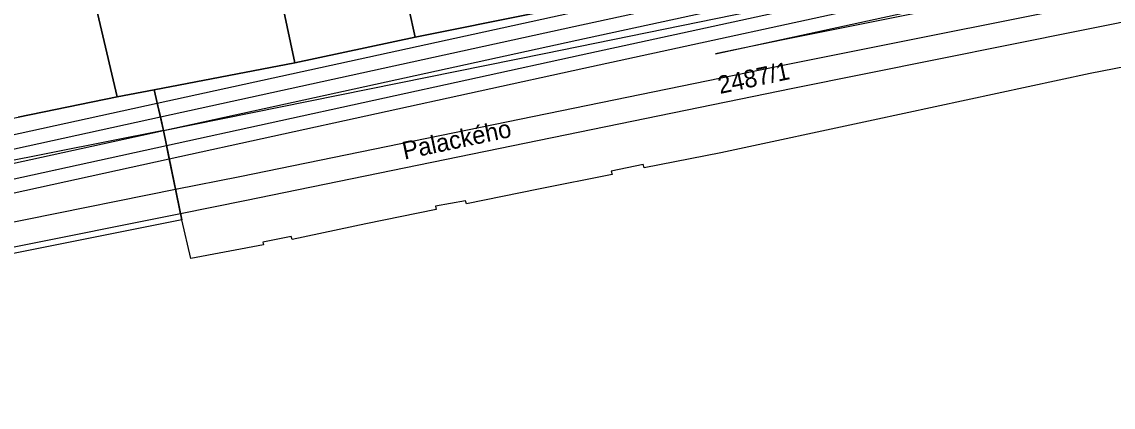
# Model space of a CAD drawing. Extents: x -263423 to -261326, y -1240067 to -1237864.
# Drawn here: x -262172.3 to -262049.1, y -1239878.6 to -1239835.2 of the extents above; entities that cross this region are included whole.
import ezdxf

# ---------------------------------------------------------------- set-up
doc = ezdxf.new("R2010")
doc.units = 0
for name, color, linetype in [('body_kn', 7, 'Continuous'), ('katuz_linie', 7, 'Continuous'), ('kladpar_druhypozemkov', 7, 'Continuous'), ('kladpar_hranice', 7, 'Continuous'), ('kladpar_parcelnecisla', 7, 'Continuous'), ('kladpar_plochy', 7, 'Continuous'), ('popisy', 7, 'Continuous'), ('tarchy_linie', 7, 'Continuous'), ('zappar_hrandruhpozemk', 7, 'Continuous'), ('zuob_linie', 7, 'Continuous'), ('zuob_plochy', 7, 'Continuous')]:
    doc.layers.add(name, color=color, linetype=linetype)

msp = doc.modelspace()

# ---------------------------------------------------------------- linework, layer by layer
at = {"layer": 'body_kn'}
for p, q in [((-262110.01, -1239835.69), (-262110.01, -1239835.69)), ((-262127.92, -1239836.88), (-262127.92, -1239836.88)), ((-262109.67, -1239837.25), (-262109.67, -1239837.25)), ((-262086.37, -1239837.18), (-262086.37, -1239837.18)), ((-262113.35, -1239838.71), (-262113.35, -1239838.71)), ((-262109.18, -1239838.88), (-262109.18, -1239838.88)), ((-262094.01, -1239838.74), (-262094.01, -1239838.74)), ((-262094.01, -1239838.74), (-262094.01, -1239838.74)), ((-262141.52, -1239839.76), (-262141.52, -1239839.76)), ((-262085.81, -1239839.92), (-262085.81, -1239839.92)), ((-262108.85, -1239840.39), (-262108.85, -1239840.39)), ((-262051.67, -1239840.98), (-262051.67, -1239840.98)), ((-262085.25, -1239842.66), (-262085.25, -1239842.66)), ((-262161.59, -1239843.6), (-262161.59, -1239843.6)), ((-262157.39, -1239842.81), (-262157.39, -1239842.81)), ((-262157.05, -1239844.32), (-262157.05, -1239844.32)), ((-262156.69, -1239845.88), (-262156.69, -1239845.88)), ((-262156.69, -1239845.88), (-262156.69, -1239845.88)), ((-262076.19, -1239846.25), (-262076.19, -1239846.25)), ((-262156.35, -1239847.39), (-262156.35, -1239847.39)), ((-262156.35, -1239847.39), (-262156.35, -1239847.39)), ((-262156.34, -1239847.44), (-262156.34, -1239847.44)), ((-262156, -1239849.1), (-262156, -1239849.1)), ((-262093.41, -1239849.92), (-262093.41, -1239849.92)), ((-262155.69, -1239850.61), (-262155.69, -1239850.61)), ((-262155.69, -1239850.61), (-262155.69, -1239850.61)), ((-262102.17, -1239851.25), (-262102.17, -1239851.25)), ((-262147.73, -1239852.59), (-262147.73, -1239852.59)), ((-262105.79, -1239851.98), (-262105.79, -1239851.98)), ((-262105.67, -1239852.36), (-262105.67, -1239852.36)), ((-262102.05, -1239851.63), (-262102.05, -1239851.63)), ((-262154.99, -1239854.04), (-262154.99, -1239854.04)), ((-262154.99, -1239854.04), (-262154.99, -1239854.04)), ((-262113.99, -1239854.01), (-262113.99, -1239854.01)), ((-262147.17, -1239855.33), (-262147.17, -1239855.33)), ((-262125.61, -1239855.95), (-262125.61, -1239855.95)), ((-262122.24, -1239855.34), (-262122.24, -1239855.34)), ((-262122.12, -1239855.66), (-262122.12, -1239855.66)), ((-262154.43, -1239856.79), (-262154.43, -1239856.79)), ((-262154.28, -1239857.5), (-262154.28, -1239857.5)), ((-262125.55, -1239856.33), (-262125.55, -1239856.33)), ((-262133.49, -1239857.92), (-262133.49, -1239857.92)), ((-262145.11, -1239859.99), (-262145.11, -1239859.99)), ((-262141.93, -1239859.38), (-262141.93, -1239859.38)), ((-262141.81, -1239859.7), (-262141.81, -1239859.7)), ((-262145.05, -1239860.31), (-262145.05, -1239860.31)), ((-262153.24, -1239861.83), (-262153.24, -1239861.83))]:
    msp.add_line(p, q, dxfattribs=at)
at = {"layer": 'katuz_linie'}
msp.add_lwpolyline([(-262033.88, -1239837.5), (-262051.67, -1239840.98), (-262076.19, -1239846.25), (-262093.41, -1239849.92), (-262102.05, -1239851.63), (-262102.17, -1239851.25), (-262105.79, -1239851.98), (-262105.67, -1239852.36), (-262113.99, -1239854.01), (-262122.12, -1239855.66), (-262122.24, -1239855.34), (-262125.61, -1239855.95), (-262125.55, -1239856.33), (-262133.49, -1239857.92), (-262141.81, -1239859.7), (-262141.93, -1239859.38), (-262145.11, -1239859.99), (-262145.05, -1239860.31), (-262153.24, -1239861.83), (-262154.28, -1239857.5), (-262172.7, -1239861.17)], dxfattribs=at)
at = {"layer": 'kladpar_druhypozemkov'}
msp.add_line((-262089.29, -1239840.48), (-262089.29, -1239840.48), dxfattribs=at)
at = {"layer": 'kladpar_hranice'}
for points in [[(-262180.69, -1239799.49), (-262171.98, -1239797.02), (-262171.92, -1239797.4), (-262167.94, -1239814.96), (-262166.53, -1239820.88), (-262166.85, -1239820.94), (-262166.66, -1239821.32), (-262165.26, -1239827.88), (-262161.59, -1239843.6), (-262172.77, -1239845.92)], [(-262150.26, -1239816.56), (-262146.83, -1239815.64), (-262146.71, -1239816.08), (-262146.4, -1239817.1), (-262145.72, -1239819.78), (-262145.54, -1239820.35), (-262144.2, -1239827.03), (-262141.52, -1239839.76), (-262157.39, -1239842.81), (-262161.59, -1239843.6), (-262165.26, -1239827.88), (-262166.66, -1239821.32), (-262166.85, -1239820.94), (-262166.53, -1239820.88), (-262150.26, -1239816.56)], [(-262116.94, -1239821.02), (-262114.2, -1239834.13), (-262127.92, -1239836.88), (-262130.79, -1239823.9), (-262125.58, -1239822.8), (-262125.83, -1239821.84), (-262125.12, -1239820.83), (-262123.6, -1239820.53), (-262122.46, -1239821.23), (-262122.15, -1239822.12), (-262116.94, -1239821.02)], [(-262130.79, -1239823.9), (-262127.92, -1239836.88), (-262141.52, -1239839.76), (-262144.2, -1239827.03), (-262139.43, -1239825.92), (-262139.55, -1239824.97), (-262139.16, -1239823.83), (-262136.94, -1239823.34), (-262135.93, -1239824.11), (-262135.69, -1239825.07), (-262130.79, -1239823.9)], [(-262033.88, -1239837.5), (-262051.67, -1239840.98), (-262076.19, -1239846.25), (-262093.41, -1239849.92), (-262102.05, -1239851.63), (-262102.17, -1239851.25), (-262105.79, -1239851.98), (-262105.67, -1239852.36), (-262113.99, -1239854.01), (-262122.12, -1239855.66), (-262122.24, -1239855.34), (-262125.61, -1239855.95), (-262125.55, -1239856.33), (-262133.49, -1239857.92), (-262141.81, -1239859.7), (-262141.93, -1239859.38), (-262145.11, -1239859.99), (-262145.05, -1239860.31), (-262153.24, -1239861.83), (-262154.28, -1239857.5), (-262156.35, -1239847.39), (-262157.39, -1239842.81), (-262141.52, -1239839.76), (-262127.92, -1239836.88), (-262114.2, -1239834.13)], [(-262194.43, -1239850.13), (-262177.72, -1239846.84), (-262172.77, -1239845.92), (-262161.59, -1239843.6), (-262157.39, -1239842.81), (-262156.35, -1239847.39), (-262154.28, -1239857.5), (-262172.7, -1239861.17), (-262182.55, -1239863.12), (-262190.55, -1239864.77), (-262201.61, -1239867.03), (-262202.62, -1239867.41), (-262203.58, -1239868.1), (-262204.22, -1239868.92), (-262207.45, -1239868.39), (-262216.4, -1239870.19), (-262226.26, -1239872.17), (-262242.64, -1239875.47), (-262252.4, -1239877.52), (-262257.62, -1239878.61)]]:
    msp.add_lwpolyline(points, dxfattribs=at)
at = {"layer": 'kladpar_plochy'}
for points in [[(-262180.69, -1239799.49), (-262171.98, -1239797.02), (-262171.92, -1239797.4), (-262167.94, -1239814.96), (-262166.53, -1239820.88), (-262166.85, -1239820.94), (-262166.66, -1239821.32), (-262165.26, -1239827.88), (-262161.59, -1239843.6), (-262172.77, -1239845.92)], [(-262033.88, -1239837.5), (-262051.67, -1239840.98), (-262076.19, -1239846.25), (-262093.41, -1239849.92), (-262102.05, -1239851.63), (-262102.17, -1239851.25), (-262105.79, -1239851.98), (-262105.67, -1239852.36), (-262113.99, -1239854.01), (-262122.12, -1239855.66), (-262122.24, -1239855.34), (-262125.61, -1239855.95), (-262125.55, -1239856.33), (-262133.49, -1239857.92), (-262141.81, -1239859.7), (-262141.93, -1239859.38), (-262145.11, -1239859.99), (-262145.05, -1239860.31), (-262153.24, -1239861.83), (-262154.28, -1239857.5), (-262156.35, -1239847.39), (-262157.39, -1239842.81), (-262141.52, -1239839.76), (-262127.92, -1239836.88), (-262114.2, -1239834.13)], [(-262172.77, -1239845.92), (-262161.59, -1239843.6), (-262157.39, -1239842.81), (-262156.35, -1239847.39), (-262154.28, -1239857.5), (-262172.7, -1239861.17)]]:
    msp.add_lwpolyline(points, dxfattribs=at)
for points in [[(-262150.26, -1239816.56), (-262146.83, -1239815.64), (-262146.71, -1239816.08), (-262146.4, -1239817.1), (-262145.72, -1239819.78), (-262145.54, -1239820.35), (-262144.2, -1239827.03), (-262141.52, -1239839.76), (-262157.39, -1239842.81), (-262161.59, -1239843.6), (-262165.26, -1239827.88), (-262166.66, -1239821.32), (-262166.85, -1239820.94), (-262166.53, -1239820.88)], [(-262116.94, -1239821.02), (-262114.2, -1239834.13), (-262127.92, -1239836.88), (-262130.79, -1239823.9), (-262125.58, -1239822.8), (-262125.83, -1239821.84), (-262125.12, -1239820.83), (-262123.6, -1239820.53), (-262122.46, -1239821.23), (-262122.15, -1239822.12)], [(-262130.79, -1239823.9), (-262127.92, -1239836.88), (-262141.52, -1239839.76), (-262144.2, -1239827.03), (-262139.43, -1239825.92), (-262139.55, -1239824.97), (-262139.16, -1239823.83), (-262136.94, -1239823.34), (-262135.93, -1239824.11), (-262135.69, -1239825.07)]]:
    msp.add_lwpolyline(points, close=True, dxfattribs=at)
at = {"layer": 'tarchy_linie'}
msp.add_line((-262194.82, -1239862.03), (-262154.99, -1239854.04), dxfattribs=at)
for points in [[(-262156.69, -1239845.88), (-262110.01, -1239835.69), (-262022.6, -1239816.76), (-262016.55, -1239814.18)], [(-262036.21, -1239821.34), (-262109.67, -1239837.25), (-262156.34, -1239847.44), (-262156.35, -1239847.39), (-262156.69, -1239845.88), (-262157.05, -1239844.32), (-262110.35, -1239834.13), (-262036.99, -1239818.24)], [(-262044.4, -1239834.47), (-262085.25, -1239842.66), (-262147.17, -1239855.33), (-262154.43, -1239856.79), (-262154.99, -1239854.04), (-262155.69, -1239850.61), (-262156, -1239849.1), (-262109.18, -1239838.88), (-262035.81, -1239822.94)], [(-262155.69, -1239850.61), (-262108.85, -1239840.39), (-262033.93, -1239824.11), (-262028.79, -1239823.21), (-262015.27, -1239833.26)], [(-262094.01, -1239838.74), (-262033.63, -1239825.62), (-262029.18, -1239824.84), (-262028.12, -1239825.63), (-262045.48, -1239828.97), (-262086.37, -1239837.18), (-262094.01, -1239838.74)], [(-262154.99, -1239854.04), (-262147.73, -1239852.59), (-262085.81, -1239839.92), (-262044.94, -1239831.72), (-262017.81, -1239826.49), (-262011.59, -1239831.52)], [(-262207.46, -1239855.32), (-262157.05, -1239844.32), (-262156.69, -1239845.88), (-262156.35, -1239847.39), (-262156.34, -1239847.44), (-262206.68, -1239858.42)], [(-262291.58, -1239869.82), (-262291.37, -1239870.52), (-262290.4, -1239873.8), (-262284.67, -1239872.64), (-262208.58, -1239857.2), (-262156.69, -1239845.88)], [(-262206.26, -1239860.08), (-262156, -1239849.1), (-262155.69, -1239850.61), (-262154.99, -1239854.04), (-262154.43, -1239856.79), (-262193.35, -1239864.59)], [(-262208.58, -1239857.2), (-262207.38, -1239861.9), (-262155.69, -1239850.61)]]:
    msp.add_lwpolyline(points, dxfattribs=at)
at = {"layer": 'zappar_hrandruhpozemk'}
for p, q in [((-262113.35, -1239838.71), (-262060.25, -1239827.89)), ((-262156.35, -1239847.39), (-262113.35, -1239838.71)), ((-262156.35, -1239847.39), (-262204.06, -1239856.92))]:
    msp.add_line(p, q, dxfattribs=at)
at = {"layer": 'zuob_linie'}
msp.add_lwpolyline([(-262033.88, -1239837.5), (-262051.67, -1239840.98), (-262076.19, -1239846.25), (-262093.41, -1239849.92), (-262102.05, -1239851.63), (-262102.17, -1239851.25), (-262105.79, -1239851.98), (-262105.67, -1239852.36), (-262113.99, -1239854.01), (-262122.12, -1239855.66), (-262122.24, -1239855.34), (-262125.61, -1239855.95), (-262125.55, -1239856.33), (-262133.49, -1239857.92), (-262141.81, -1239859.7), (-262141.93, -1239859.38), (-262145.11, -1239859.99), (-262145.05, -1239860.31), (-262153.24, -1239861.83), (-262154.28, -1239857.5), (-262172.7, -1239861.17)], dxfattribs=at)
at = {"layer": 'zuob_plochy'}
msp.add_lwpolyline([(-262033.88, -1239837.5), (-262051.67, -1239840.98), (-262076.19, -1239846.25), (-262093.41, -1239849.92), (-262102.05, -1239851.63), (-262102.17, -1239851.25), (-262105.79, -1239851.98), (-262105.67, -1239852.36), (-262113.99, -1239854.01), (-262122.12, -1239855.66), (-262122.24, -1239855.34), (-262125.61, -1239855.95), (-262125.55, -1239856.33), (-262133.49, -1239857.92), (-262141.81, -1239859.7), (-262141.93, -1239859.38), (-262145.11, -1239859.99), (-262145.05, -1239860.31), (-262153.24, -1239861.83), (-262154.28, -1239857.5), (-262172.7, -1239861.17)], dxfattribs=at)

# ---------------------------------------------------------------- texts
at = {"layer": 'kladpar_parcelnecisla'}
msp.add_text('2487/1', height=2, rotation=12, dxfattribs=at).set_placement((-262093.49, -1239843.29))
at = {"layer": 'popisy'}
msp.add_text('Palackého', height=2, rotation=12, dxfattribs=at).set_placement((-262129.13, -1239850.7))

doc.saveas('drawing.dxf')
